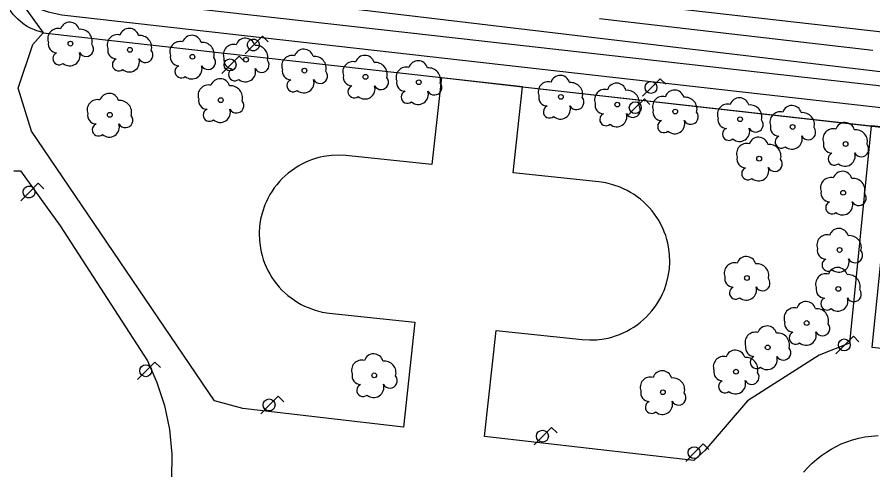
# Model space of a CAD drawing. Extents: x 282771 to 285132, y 4823109 to 4825496.
# Drawn here: x 283073 to 283164.5, y 4823788.2 to 4823836.6 of the extents above; entities that cross this region are included whole.
import ezdxf

# ---------------------------------------------------------------- set-up
doc = ezdxf.new("R2010")
doc.units = 0
for name, color, linetype in [('ACERA-BORDILLO', 7, 'Continuous'), ('ACERA-INTERIOR', 7, 'Continuous'), ('ARBOL', 7, 'Continuous'), ('CALLE-EJE', 7, 'Continuous'), ('FAROLA', 7, 'Continuous'), ('PARQUE-JARDIN-AREA', 7, 'Continuous'), ('SENAL-VIARIA', 7, 'Continuous'), ('ZONA-VERDE', 7, 'Continuous')]:
    doc.layers.add(name, color=color, linetype=linetype)

msp = doc.modelspace()

# ---------------------------------------------------------------- linework, layer by layer
at = {"layer": 'ACERA-BORDILLO'}
for points in [[(283003.645, 4823937.384), (283008.189, 4823931.405), (283008.783, 4823929.069), (283008.369, 4823925.415), (283004.149, 4823925.895), (282996.079, 4823854.796), (283043.693, 4823849.222), (283046.052, 4823868.847), (283051.777, 4823868.21), (283052.18, 4823868.088), (283052.416, 4823868.016), (283052.638, 4823867.861), (283052.933, 4823867.624), (283053.295, 4823867.276), (283053.537, 4823866.967), (283072.621, 4823839.523), (283073.298, 4823838.878), (283074.171, 4823838.197), (283075.118, 4823837.59), (283076.301, 4823837.176), (283077.754, 4823836.86), (283264.587, 4823815.706)], [(283062.228, 4823896.898), (283059.479, 4823872.825), (283059.822, 4823871.457), (283077.581, 4823846.63), (283077.987, 4823846.027), (283078.742, 4823845.361), (283079.437, 4823845.006), (283080.791, 4823844.662), (283261.807, 4823824.108)]]:
    msp.add_lwpolyline(points, dxfattribs=at)
at = {"layer": 'ACERA-INTERIOR'}
for points in [[(283075.759, 4823834.966), (283075.074, 4823835.157), (283074.409, 4823835.428), (283073.986, 4823835.659), (283073.585, 4823835.926), (283073.036, 4823836.389), (283072.549, 4823836.906), (283052.046, 4823866.263), (283051.984, 4823866.343), (283051.936, 4823866.392), (283051.883, 4823866.437), (283051.825, 4823866.476), (283051.763, 4823866.509), (283051.699, 4823866.534), (283051.633, 4823866.553), (283051.532, 4823866.569), (283045.755, 4823867.236)], [(283118.349, 4823830.167), (283127.021, 4823829.19)], [(283174.055, 4823823.974), (283164.318, 4823824.988)], [(283166.743, 4823824.715), (283164.369, 4823801.289), (283171.68, 4823800.548), (283174.055, 4823823.974)], [(283072.623, 4823820.161), (283073.354, 4823820.161), (283077.572, 4823814.274), (283086.903, 4823799.839)], [(283086.903, 4823799.839), (283087.93, 4823797.529), (283088.727, 4823795.067), (283089.265, 4823792.489), (283089.523, 4823789.837), (283089.489, 4823787.155), (283089.16, 4823784.494), (283088.545, 4823781.901), (283087.663, 4823779.419), (283086.54, 4823777.089), (283085.21, 4823774.939)]]:
    msp.add_lwpolyline(points, dxfattribs=at)
at = {"layer": 'ARBOL'}
for centre in [(283078.673, 4823833.778), (283085.032, 4823833.117), (283091.721, 4823832.374), (283097.447, 4823832.065), (283103.696, 4823830.888), (283110.221, 4823830.227), (283115.919, 4823829.649), (283131.115, 4823828.08), (283094.749, 4823827.726), (283137.144, 4823827.254), (283143.338, 4823826.511), (283082.889, 4823826.156), (283150.275, 4823825.685), (283155.891, 4823824.859), (283161.558, 4823823.036), (283152.318, 4823821.466), (283161.298, 4823817.816), (283160.908, 4823811.696), (283151.008, 4823808.696), (283160.778, 4823807.526), (283157.398, 4823803.876), (283153.228, 4823801.266), (283111.158, 4823798.276), (283149.838, 4823798.666), (283142.023, 4823796.465)]:
    msp.add_circle(centre, 0.255, dxfattribs=at)
for centre, radius, start, end in [((283078.603, 4823835.038), 1.038, 15.64228, 161.38435), ((283077.343, 4823834.308), 1.097, 75.4318, 200.55608), ((283079.733, 4823834.038), 1.272, 345.03273, 95.79925), ((283083.702, 4823833.647), 1.097, 75.4318, 200.55608), ((283084.962, 4823834.377), 1.038, 15.64228, 161.38435), ((283077.233, 4823833.738), 0.935, 168.59898, 268.13236), ((283086.092, 4823833.377), 1.272, 345.03273, 95.79925), ((283090.392, 4823832.904), 1.097, 75.4318, 200.55608), ((283091.651, 4823833.634), 1.038, 15.64228, 161.38435), ((283092.781, 4823832.634), 1.272, 345.03273, 95.79925), ((283097.377, 4823833.325), 1.038, 15.64228, 161.38435), ((283080.343, 4823833.208), 0.797, 208.96246, 38.99103), ((283083.592, 4823833.077), 0.935, 168.59898, 268.13236), ((283086.702, 4823832.547), 0.797, 208.96246, 38.99103), ((283096.117, 4823832.595), 1.097, 75.4318, 200.55608), ((283098.507, 4823832.325), 1.272, 345.03273, 95.79925), ((283103.626, 4823832.148), 1.038, 15.64228, 161.38435), ((283077.473, 4823832.188), 0.672, 113.73672, 309.4725), ((283078.613, 4823832.488), 1.086, 228.95447, 17.92796), ((283083.832, 4823831.528), 0.672, 113.73672, 309.4725), ((283084.972, 4823831.828), 1.086, 228.95447, 17.92796), ((283090.282, 4823832.334), 0.935, 168.59898, 268.13236), ((283093.391, 4823831.804), 0.797, 208.96246, 38.99103), ((283096.007, 4823832.025), 0.935, 168.59898, 268.13236), ((283099.117, 4823831.495), 0.797, 208.96246, 38.99103), ((283102.366, 4823831.418), 1.097, 75.4318, 200.55608), ((283104.756, 4823831.148), 1.272, 345.03273, 95.79925), ((283110.151, 4823831.487), 1.038, 15.64228, 161.38435), ((283090.522, 4823830.784), 0.672, 113.73672, 309.4725), ((283091.661, 4823831.084), 1.086, 228.95447, 17.92796), ((283096.247, 4823830.475), 0.672, 113.73672, 309.4725), ((283097.387, 4823830.775), 1.086, 228.95447, 17.92796), ((283108.891, 4823830.757), 1.097, 75.4318, 200.55608), ((283111.281, 4823830.487), 1.272, 345.03273, 95.79925), ((283114.589, 4823830.179), 1.097, 75.4318, 200.55608), ((283115.849, 4823830.909), 1.038, 15.64228, 161.38435), ((283116.979, 4823829.909), 1.272, 345.03273, 95.79925), ((283102.256, 4823830.848), 0.935, 168.59898, 268.13236), ((283105.366, 4823830.318), 0.797, 208.96246, 38.99103), ((283108.781, 4823830.187), 0.935, 168.59898, 268.13236), ((283111.891, 4823829.657), 0.797, 208.96246, 38.99103), ((283131.045, 4823829.34), 1.038, 15.64228, 161.38435), ((283093.419, 4823828.256), 1.097, 75.4318, 200.55608), ((283094.679, 4823828.986), 1.038, 15.64228, 161.38435), ((283095.809, 4823827.986), 1.272, 345.03273, 95.79925), ((283102.496, 4823829.298), 0.672, 113.73672, 309.4725), ((283103.636, 4823829.598), 1.086, 228.95447, 17.92796), ((283109.021, 4823828.637), 0.672, 113.73672, 309.4725), ((283110.161, 4823828.937), 1.086, 228.95447, 17.92796), ((283114.479, 4823829.609), 0.935, 168.59898, 268.13236), ((283117.589, 4823829.079), 0.797, 208.96246, 38.99103), ((283129.785, 4823828.61), 1.097, 75.4318, 200.55608), ((283132.175, 4823828.34), 1.272, 345.03273, 95.79925), ((283137.074, 4823828.514), 1.038, 15.64228, 161.38435), ((283082.819, 4823827.416), 1.038, 15.64228, 161.38435), ((283114.719, 4823828.059), 0.672, 113.73672, 309.4725), ((283115.859, 4823828.359), 1.086, 228.95447, 17.92796), ((283135.814, 4823827.784), 1.097, 75.4318, 200.55608), ((283138.204, 4823827.514), 1.272, 345.03273, 95.79925), ((283143.268, 4823827.771), 1.038, 15.64228, 161.38435), ((283081.559, 4823826.686), 1.097, 75.4318, 200.55608), ((283083.949, 4823826.416), 1.272, 345.03273, 95.79925), ((283093.309, 4823827.686), 0.935, 168.59898, 268.13236), ((283096.419, 4823827.156), 0.797, 208.96246, 38.99103), ((283129.675, 4823828.04), 0.935, 168.59898, 268.13236), ((283132.785, 4823827.51), 0.797, 208.96246, 38.99103), ((283135.704, 4823827.214), 0.935, 168.59898, 268.13236), ((283142.008, 4823827.041), 1.097, 75.4318, 200.55608), ((283144.398, 4823826.771), 1.272, 345.03273, 95.79925), ((283150.205, 4823826.945), 1.038, 15.64228, 161.38435), ((283093.549, 4823826.136), 0.672, 113.73672, 309.4725), ((283094.689, 4823826.436), 1.086, 228.95447, 17.92796), ((283129.915, 4823826.49), 0.672, 113.73672, 309.4725), ((283131.055, 4823826.79), 1.086, 228.95447, 17.92796), ((283138.814, 4823826.684), 0.797, 208.96246, 38.99103), ((283141.898, 4823826.471), 0.935, 168.59898, 268.13236), ((283148.945, 4823826.215), 1.097, 75.4318, 200.55608), ((283151.335, 4823825.945), 1.272, 345.03273, 95.79925), ((283154.561, 4823825.389), 1.097, 75.4318, 200.55608), ((283155.821, 4823826.119), 1.038, 15.64228, 161.38435), ((283081.449, 4823826.116), 0.935, 168.59898, 268.13236), ((283084.559, 4823825.586), 0.797, 208.96246, 38.99103), ((283135.944, 4823825.664), 0.672, 113.73672, 309.4725), ((283137.084, 4823825.964), 1.086, 228.95447, 17.92796), ((283145.008, 4823825.941), 0.797, 208.96246, 38.99103), ((283148.835, 4823825.645), 0.935, 168.59898, 268.13236), ((283151.945, 4823825.115), 0.797, 208.96246, 38.99103), ((283156.951, 4823825.119), 1.272, 345.03273, 95.79925), ((283081.689, 4823824.566), 0.672, 113.73672, 309.4725), ((283082.829, 4823824.866), 1.086, 228.95447, 17.92796), ((283142.138, 4823824.921), 0.672, 113.73672, 309.4725), ((283143.278, 4823825.221), 1.086, 228.95447, 17.92796), ((283149.075, 4823824.095), 0.672, 113.73672, 309.4725), ((283150.215, 4823824.395), 1.086, 228.95447, 17.92796), ((283154.451, 4823824.819), 0.935, 168.59898, 268.13236), ((283157.561, 4823824.289), 0.797, 208.96246, 38.99103), ((283160.228, 4823823.566), 1.097, 75.4318, 200.55608), ((283161.488, 4823824.296), 1.038, 15.64228, 161.38435), ((283152.248, 4823822.726), 1.038, 15.64228, 161.38435), ((283154.691, 4823823.269), 0.672, 113.73672, 309.4725), ((283155.831, 4823823.569), 1.086, 228.95447, 17.92796), ((283162.618, 4823823.296), 1.272, 345.03273, 95.79925), ((283150.988, 4823821.996), 1.097, 75.4318, 200.55608), ((283153.378, 4823821.726), 1.272, 345.03273, 95.79925), ((283160.118, 4823822.996), 0.935, 168.59898, 268.13236), ((283163.228, 4823822.466), 0.797, 208.96246, 38.99103), ((283160.358, 4823821.446), 0.672, 113.73672, 309.4725), ((283161.498, 4823821.746), 1.086, 228.95447, 17.92796), ((283150.878, 4823821.426), 0.935, 168.59898, 268.13236), ((283153.988, 4823820.896), 0.797, 208.96246, 38.99103), ((283151.118, 4823819.876), 0.672, 113.73672, 309.4725), ((283152.258, 4823820.176), 1.086, 228.95447, 17.92796), ((283161.228, 4823819.076), 1.038, 15.64228, 161.38435), ((283159.968, 4823818.346), 1.097, 75.4318, 200.55608), ((283162.358, 4823818.076), 1.272, 345.03273, 95.79925), ((283159.858, 4823817.776), 0.935, 168.59898, 268.13236), ((283162.968, 4823817.246), 0.797, 208.96246, 38.99103), ((283160.098, 4823816.226), 0.672, 113.73672, 309.4725), ((283161.238, 4823816.526), 1.086, 228.95447, 17.92796), ((283160.838, 4823812.956), 1.038, 15.64228, 161.38435), ((283159.578, 4823812.226), 1.097, 75.4318, 200.55608), ((283161.968, 4823811.956), 1.272, 345.03273, 95.79925), ((283150.938, 4823809.956), 1.038, 15.64228, 161.38435), ((283159.468, 4823811.656), 0.935, 168.59898, 268.13236), ((283162.578, 4823811.126), 0.797, 208.96246, 38.99103), ((283149.678, 4823809.226), 1.097, 75.4318, 200.55608), ((283152.068, 4823808.956), 1.272, 345.03273, 95.79925), ((283159.708, 4823810.106), 0.672, 113.73672, 309.4725), ((283160.848, 4823810.406), 1.086, 228.95447, 17.92796), ((283159.448, 4823808.056), 1.097, 75.4318, 200.55608), ((283160.708, 4823808.786), 1.038, 15.64228, 161.38435), ((283149.568, 4823808.656), 0.935, 168.59898, 268.13236), ((283152.678, 4823808.126), 0.797, 208.96246, 38.99103), ((283161.838, 4823807.786), 1.272, 345.03273, 95.79925), ((283149.808, 4823807.106), 0.672, 113.73672, 309.4725), ((283150.948, 4823807.406), 1.086, 228.95447, 17.92796), ((283159.338, 4823807.486), 0.935, 168.59898, 268.13236), ((283162.448, 4823806.956), 0.797, 208.96246, 38.99103), ((283159.578, 4823805.936), 0.672, 113.73672, 309.4725), ((283160.718, 4823806.236), 1.086, 228.95447, 17.92796), ((283156.068, 4823804.406), 1.097, 75.4318, 200.55608), ((283157.328, 4823805.136), 1.038, 15.64228, 161.38435), ((283158.458, 4823804.136), 1.272, 345.03273, 95.79925), ((283155.958, 4823803.836), 0.935, 168.59898, 268.13236), ((283159.068, 4823803.306), 0.797, 208.96246, 38.99103), ((283151.898, 4823801.796), 1.097, 75.4318, 200.55608), ((283153.158, 4823802.526), 1.038, 15.64228, 161.38435), ((283154.288, 4823801.526), 1.272, 345.03273, 95.79925), ((283156.198, 4823802.286), 0.672, 113.73672, 309.4725), ((283157.338, 4823802.586), 1.086, 228.95447, 17.92796), ((283149.768, 4823799.926), 1.038, 15.64228, 161.38435), ((283151.788, 4823801.226), 0.935, 168.59898, 268.13236), ((283154.898, 4823800.696), 0.797, 208.96246, 38.99103), ((283111.088, 4823799.536), 1.038, 15.64228, 161.38435), ((283148.508, 4823799.196), 1.097, 75.4318, 200.55608), ((283150.898, 4823798.926), 1.272, 345.03273, 95.79925), ((283152.028, 4823799.676), 0.672, 113.73672, 309.4725), ((283153.168, 4823799.976), 1.086, 228.95447, 17.92796), ((283109.828, 4823798.806), 1.097, 75.4318, 200.55608), ((283112.218, 4823798.536), 1.272, 345.03273, 95.79925), ((283109.718, 4823798.236), 0.935, 168.59898, 268.13236), ((283112.828, 4823797.706), 0.797, 208.96246, 38.99103), ((283141.953, 4823797.725), 1.038, 15.64228, 161.38435), ((283148.398, 4823798.626), 0.935, 168.59898, 268.13236), ((283151.508, 4823798.096), 0.797, 208.96246, 38.99103), ((283109.958, 4823796.686), 0.672, 113.73672, 309.4725), ((283111.098, 4823796.986), 1.086, 228.95447, 17.92796), ((283140.693, 4823796.995), 1.097, 75.4318, 200.55608), ((283143.083, 4823796.725), 1.272, 345.03273, 95.79925), ((283148.638, 4823797.076), 0.672, 113.73672, 309.4725), ((283149.778, 4823797.376), 1.086, 228.95447, 17.92796), ((283140.583, 4823796.425), 0.935, 168.59898, 268.13236), ((283143.693, 4823795.895), 0.797, 208.96246, 38.99103), ((283140.823, 4823794.875), 0.672, 113.73672, 309.4725), ((283141.963, 4823795.175), 1.086, 228.95447, 17.92796)]:
    msp.add_arc(centre, radius, start, end, dxfattribs=at)
at = {"layer": 'CALLE-EJE'}
msp.add_lwpolyline([(283058.898, 4823903.605), (283055.289, 4823871.265), (283076.539, 4823841.396), (283265.107, 4823818.926), (283292.597, 4823844.076), (283296.257, 4823876.185)], dxfattribs=at)
at = {"layer": 'FAROLA'}
for p, q in [((283099.222, 4823834.571), (283098.282, 4823833.641)), ((283099.812, 4823833.981), (283099.222, 4823834.571)), ((283098.282, 4823833.641), (283097.352, 4823832.701)), ((283096.729, 4823832.436), (283095.789, 4823831.506)), ((283097.319, 4823831.846), (283096.729, 4823832.436)), ((283095.789, 4823831.506), (283094.859, 4823830.566)), ((283141.728, 4823830.016), (283140.788, 4823829.086)), ((283142.318, 4823829.426), (283141.728, 4823830.016)), ((283140.788, 4823829.086), (283139.858, 4823828.146)), ((283140.048, 4823827.856), (283139.108, 4823826.926)), ((283140.638, 4823827.266), (283140.048, 4823827.856)), ((283139.108, 4823826.926), (283138.178, 4823825.986)), ((283075.229, 4823818.828), (283074.289, 4823817.898)), ((283075.819, 4823818.238), (283075.229, 4823818.828)), ((283074.289, 4823817.898), (283073.359, 4823816.958)), ((283162.398, 4823802.466), (283161.458, 4823801.536)), ((283162.988, 4823801.876), (283162.398, 4823802.466)), ((283161.458, 4823801.536), (283160.528, 4823800.596)), ((283087.708, 4823799.701), (283086.768, 4823798.771)), ((283088.298, 4823799.111), (283087.708, 4823799.701)), ((283086.768, 4823798.771), (283085.838, 4823797.831)), ((283100.902, 4823796.042), (283099.962, 4823795.112)), ((283101.492, 4823795.452), (283100.902, 4823796.042)), ((283099.962, 4823795.112), (283099.032, 4823794.172)), ((283130.125, 4823792.697), (283129.185, 4823791.767)), ((283130.715, 4823792.107), (283130.125, 4823792.697)), ((283129.185, 4823791.767), (283128.255, 4823790.827)), ((283146.343, 4823790.934), (283145.403, 4823790.004)), ((283146.933, 4823790.344), (283146.343, 4823790.934)), ((283145.403, 4823790.004), (283144.473, 4823789.064))]:
    msp.add_line(p, q, dxfattribs=at)
for centre in [(283095.749, 4823831.506), (283140.748, 4823829.086), (283139.068, 4823826.926), (283161.418, 4823801.536), (283086.728, 4823798.771), (283099.922, 4823795.112), (283129.145, 4823791.767), (283145.363, 4823790.004)]:
    msp.add_circle(centre, 0.637, dxfattribs=at)
for centre, major_axis, ratio in [((283098.242, 4823833.641), (-0.621, 0.145), 0.999998), ((283074.249, 4823817.898), (0.614, -0.172), 0.999993)]:
    msp.add_ellipse(centre, major_axis=major_axis, ratio=ratio, dxfattribs=at)
at = {"layer": 'PARQUE-JARDIN-AREA'}
msp.add_lwpolyline([(282996.061, 4823854.776), (283043.676, 4823849.203), (283048.569, 4823848.524), (283055.503, 4823856.197), (283057.059, 4823861.398), (283068.802, 4823844.584), (283075.743, 4823834.946), (283118.334, 4823830.148), (283127.005, 4823829.171), (283176.123, 4823823.637)], dxfattribs=at)
at = {"layer": 'SENAL-VIARIA'}
for points in [[(283168.88, 4823828.825), (283084.333, 4823838.377)], [(283135.232, 4823836.472), (283164.463, 4823833.09)]]:
    msp.add_lwpolyline(points, dxfattribs=at)
at = {"layer": 'ZONA-VERDE'}
for p, q in [((283074.643, 4823833.687), (283075.743, 4823834.946)), ((283075.743, 4823834.946), (283118.334, 4823830.148)), ((283073.093, 4823829.026), (283074.643, 4823833.687)), ((283118.334, 4823830.148), (283117.329, 4823820.843)), ((283074.513, 4823824.396), (283073.093, 4823829.026)), ((283126.008, 4823819.936), (283127.005, 4823829.171)), ((283127.005, 4823829.171), (283164.303, 4823824.969)), ((283164.303, 4823824.969), (283161.963, 4823801.707)), ((283094.072, 4823795.536), (283074.513, 4823824.396)), ((283103.785, 4823821.061), (283103.4, 4823820.872)), ((283104.177, 4823821.23), (283103.785, 4823821.061)), ((283104.574, 4823821.379), (283104.177, 4823821.23)), ((283104.974, 4823821.505), (283104.574, 4823821.379)), ((283105.376, 4823821.611), (283104.974, 4823821.505)), ((283105.778, 4823821.697), (283105.376, 4823821.611)), ((283106.577, 4823821.807), (283105.778, 4823821.697)), ((283107.359, 4823821.842), (283106.577, 4823821.807)), ((283108.116, 4823821.806), (283107.359, 4823821.842)), ((283117.329, 4823820.843), (283108.116, 4823821.806)), ((283102.299, 4823820.182), (283101.956, 4823819.915)), ((283102.655, 4823820.431), (283102.299, 4823820.182)), ((283103.023, 4823820.661), (283102.655, 4823820.431)), ((283103.4, 4823820.872), (283103.023, 4823820.661)), ((283101.313, 4823819.329), (283101.016, 4823819.013)), ((283101.627, 4823819.63), (283101.313, 4823819.329)), ((283101.956, 4823819.915), (283101.627, 4823819.63)), ((283135.159, 4823818.98), (283126.008, 4823819.936)), ((283100.475, 4823818.343), (283100.233, 4823817.992)), ((283100.736, 4823818.684), (283100.475, 4823818.343)), ((283101.016, 4823819.013), (283100.736, 4823818.684)), ((283135.913, 4823818.866), (283135.159, 4823818.98)), ((283136.679, 4823818.678), (283135.913, 4823818.866)), ((283137.445, 4823818.411), (283136.679, 4823818.678)), ((283137.825, 4823818.247), (283137.445, 4823818.411)), ((283138.201, 4823818.062), (283137.825, 4823818.247)), ((283100.01, 4823817.631), (283099.808, 4823817.263)), ((283100.233, 4823817.992), (283100.01, 4823817.631)), ((283138.571, 4823817.857), (283138.201, 4823818.062)), ((283138.934, 4823817.631), (283138.571, 4823817.857)), ((283139.287, 4823817.386), (283138.934, 4823817.631)), ((283139.63, 4823817.121), (283139.287, 4823817.386)), ((283099.464, 4823816.512), (283099.2, 4823815.751)), ((283099.626, 4823816.89), (283099.464, 4823816.512)), ((283099.808, 4823817.263), (283099.626, 4823816.89)), ((283139.96, 4823816.838), (283139.63, 4823817.121)), ((283140.277, 4823816.536), (283139.96, 4823816.838)), ((283140.578, 4823816.218), (283140.277, 4823816.536)), ((283099.2, 4823815.751), (283099.014, 4823814.99)), ((283140.863, 4823815.884), (283140.578, 4823816.218)), ((283141.131, 4823815.536), (283140.863, 4823815.884)), ((283141.38, 4823815.176), (283141.131, 4823815.536)), ((283099.014, 4823814.99), (283098.902, 4823814.24)), ((283141.609, 4823814.803), (283141.38, 4823815.176)), ((283141.818, 4823814.421), (283141.609, 4823814.803)), ((283098.902, 4823814.24), (283098.857, 4823813.483)), ((283142.006, 4823814.031), (283141.818, 4823814.421)), ((283142.173, 4823813.634), (283142.006, 4823814.031)), ((283098.857, 4823813.483), (283098.881, 4823812.7)), ((283142.318, 4823813.233), (283142.173, 4823813.634)), ((283142.442, 4823812.829), (283142.318, 4823813.233)), ((283142.545, 4823812.423), (283142.442, 4823812.829)), ((283098.881, 4823812.7), (283098.982, 4823811.901)), ((283098.982, 4823811.901), (283099.062, 4823811.498)), ((283142.627, 4823812.017), (283142.545, 4823812.423)), ((283142.729, 4823811.211), (283142.627, 4823812.017)), ((283099.062, 4823811.498), (283099.163, 4823811.095)), ((283099.163, 4823811.095), (283099.285, 4823810.693)), ((283142.755, 4823810.423), (283142.729, 4823811.211)), ((283099.285, 4823810.693), (283099.428, 4823810.294)), ((283099.428, 4823810.294), (283099.592, 4823809.9)), ((283142.71, 4823809.662), (283142.755, 4823810.423)), ((283099.592, 4823809.9), (283099.777, 4823809.513)), ((283099.777, 4823809.513), (283099.983, 4823809.133)), ((283099.983, 4823809.133), (283100.208, 4823808.763)), ((283142.596, 4823808.908), (283142.71, 4823809.662)), ((283100.208, 4823808.763), (283100.453, 4823808.403)), ((283100.453, 4823808.403), (283100.716, 4823808.057)), ((283142.409, 4823808.142), (283142.596, 4823808.908)), ((283100.716, 4823808.057), (283100.997, 4823807.724)), ((283100.997, 4823807.724), (283101.294, 4823807.407)), ((283101.294, 4823807.407), (283101.606, 4823807.105)), ((283141.978, 4823806.995), (283142.142, 4823807.375)), ((283142.142, 4823807.375), (283142.409, 4823808.142)), ((283101.606, 4823807.105), (283101.931, 4823806.822)), ((283101.931, 4823806.822), (283102.269, 4823806.556)), ((283102.269, 4823806.556), (283102.618, 4823806.31)), ((283141.588, 4823806.249), (283141.793, 4823806.619)), ((283141.793, 4823806.619), (283141.978, 4823806.995)), ((283102.618, 4823806.31), (283102.975, 4823806.083)), ((283102.975, 4823806.083), (283103.341, 4823805.876)), ((283103.341, 4823805.876), (283103.712, 4823805.689)), ((283103.712, 4823805.689), (283104.087, 4823805.523)), ((283104.087, 4823805.523), (283104.846, 4823805.25)), ((283140.853, 4823805.19), (283141.117, 4823805.533)), ((283141.117, 4823805.533), (283141.363, 4823805.886)), ((283141.363, 4823805.886), (283141.588, 4823806.249)), ((283104.846, 4823805.25), (283105.604, 4823805.054)), ((283105.604, 4823805.054), (283106.353, 4823804.932)), ((283106.353, 4823804.932), (283115.507, 4823803.976)), ((283139.95, 4823804.241), (283140.268, 4823804.543)), ((283140.268, 4823804.543), (283140.57, 4823804.86)), ((283140.57, 4823804.86), (283140.853, 4823805.19)), ((283115.507, 4823803.976), (283114.295, 4823792.748)), ((283138.908, 4823803.439), (283139.269, 4823803.688)), ((283139.269, 4823803.688), (283139.617, 4823803.956)), ((283139.617, 4823803.956), (283139.95, 4823804.241)), ((283122.964, 4823791.745), (283124.187, 4823803.069)), ((283124.187, 4823803.069), (283133.395, 4823802.106)), ((283137.367, 4823802.645), (283137.764, 4823802.812)), ((283137.764, 4823802.812), (283138.154, 4823803.001)), ((283138.154, 4823803.001), (283138.536, 4823803.21)), ((283138.536, 4823803.21), (283138.908, 4823803.439)), ((283133.395, 4823802.106), (283134.157, 4823802.062)), ((283134.157, 4823802.062), (283134.944, 4823802.087)), ((283134.944, 4823802.087), (283135.75, 4823802.19)), ((283135.75, 4823802.19), (283136.156, 4823802.272)), ((283136.156, 4823802.272), (283136.561, 4823802.375)), ((283136.561, 4823802.375), (283136.966, 4823802.5)), ((283136.966, 4823802.5), (283137.367, 4823802.645)), ((283161.963, 4823801.707), (283158.722, 4823800.444)), ((283158.722, 4823800.444), (283151.074, 4823795.537)), ((283097.102, 4823794.736), (283094.072, 4823795.536)), ((283151.074, 4823795.537), (283146.495, 4823790.222)), ((283114.295, 4823792.748), (283097.102, 4823794.736)), ((283145.342, 4823789.157), (283122.964, 4823791.745)), ((283163.63, 4823791.688), (283164.328, 4823791.784)), ((283164.328, 4823791.784), (283165.046, 4823791.836)), ((283160.536, 4823790.667), (283161.096, 4823790.931)), ((283161.096, 4823790.931), (283161.686, 4823791.169)), ((283161.686, 4823791.169), (283162.306, 4823791.377)), ((283162.306, 4823791.377), (283162.955, 4823791.551)), ((283162.955, 4823791.551), (283163.63, 4823791.688)), ((283146.495, 4823790.222), (283145.342, 4823789.157)), ((283158.99, 4823789.715), (283159.498, 4823790.068)), ((283159.498, 4823790.068), (283160.009, 4823790.382)), ((283160.009, 4823790.382), (283160.536, 4823790.667)), ((283157.998, 4823788.89), (283158.489, 4823789.323)), ((283158.489, 4823789.323), (283158.99, 4823789.715)), ((283157.067, 4823787.899), (283157.523, 4823788.415)), ((283157.523, 4823788.415), (283157.998, 4823788.89))]:
    msp.add_line(p, q, dxfattribs=at)

doc.saveas('drawing.dxf')
